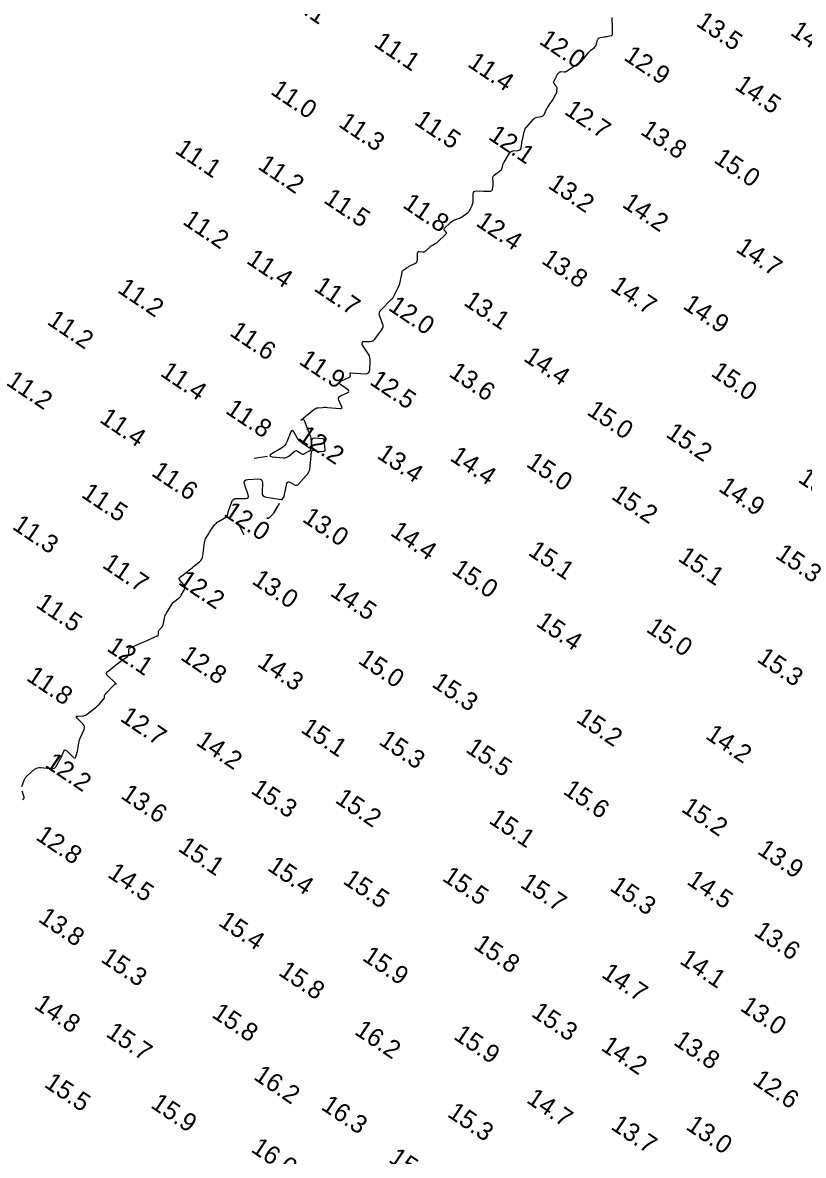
# Model space of a CAD drawing. Extents: x 815352 to 820877, y 582403 to 597439.
# Drawn here: x 815723.1 to 815937.8, y 582921.1 to 583232.6 of the extents above; entities that cross this region are included whole.
import ezdxf

# ---------------------------------------------------------------- set-up
doc = ezdxf.new("R2010")
doc.units = 0
doc.layers.add('V-CONT-EL12', color=7, linetype='Continuous')
doc.layers.add('V-TOPO-SOUN', color=7, linetype='Continuous')

msp = doc.modelspace()

# ---------------------------------------------------------------- linework, layer by layer
at = {"layer": 'V-CONT-EL12'}
for points in [[(815722.95, 583022.55), (815723.56, 583024.24), (815723.73, 583024.62), (815723.94, 583024.97), (815724.19, 583025.29), (815724.48, 583025.58), (815726.44, 583027.27), (815726.82, 583027.53), (815727.23, 583027.71), (815727.66, 583027.79), (815728.12, 583027.77), (815730.67, 583027.47), (815730.82, 583027.45), (815730.97, 583027.46), (815731.12, 583027.47), (815731.26, 583027.49), (815731.85, 583027.62), (815731.99, 583027.67), (815732.11, 583027.74), (815732.21, 583027.83), (815732.3, 583027.95), (815733.46, 583030.04), (815733.61, 583030.31), (815733.75, 583030.59), (815733.88, 583030.86), (815734.01, 583031.14), (815734.5, 583032.27), (815734.64, 583032.5), (815734.8, 583032.59), (815734.99, 583032.57), (815735.2, 583032.41), (815737.16, 583030.53), (815737.38, 583030.38), (815737.55, 583030.36), (815737.69, 583030.47), (815737.79, 583030.71), (815738.12, 583031.96), (815738.2, 583032.27), (815738.27, 583032.58), (815738.33, 583032.9), (815738.38, 583033.22), (815738.58, 583034.57), (815738.64, 583034.9), (815738.72, 583035.23), (815738.83, 583035.54), (815738.96, 583035.85), (815740.01, 583038.18), (815740.15, 583038.62), (815740.14, 583039.03), (815740, 583039.41), (815739.71, 583039.77), (815738.11, 583041.36), (815737.93, 583041.58), (815737.91, 583041.75), (815738.03, 583041.86), (815738.31, 583041.91), (815739.74, 583042.01), (815740.08, 583042.06), (815740.41, 583042.16), (815740.72, 583042.31), (815741.01, 583042.51), (815743.42, 583044.45), (815743.67, 583044.65), (815743.91, 583044.87), (815744.13, 583045.1), (815744.35, 583045.34), (815745.46, 583046.64), (815745.52, 583046.73), (815745.58, 583046.83), (815745.61, 583046.94), (815745.63, 583047.06), (815745.68, 583047.53), (815745.7, 583047.65), (815745.74, 583047.75), (815745.79, 583047.85), (815745.86, 583047.94), (815748.45, 583050.69), (815748.56, 583050.78), (815748.67, 583050.82), (815748.79, 583050.81), (815748.92, 583050.76), (815748.79, 583050.84), (815748.67, 583050.93), (815748.55, 583051.03), (815748.44, 583051.14), (815746.54, 583052.96), (815746.28, 583053.3), (815746.21, 583053.62), (815746.32, 583053.94), (815746.61, 583054.24), (815748.69, 583055.87), (815749.05, 583056.15), (815749.41, 583056.43), (815749.78, 583056.7), (815750.14, 583056.97), (815751.94, 583058.31), (815752.11, 583058.47), (815752.23, 583058.65), (815752.3, 583058.85), (815752.32, 583059.08), (815752.31, 583060.05), (815752.33, 583060.27), (815752.41, 583060.46), (815752.55, 583060.61), (815752.74, 583060.72), (815755.99, 583062.11), (815756.44, 583062.31), (815756.89, 583062.5), (815757.34, 583062.7), (815757.78, 583062.89), (815760.16, 583063.94), (815760.29, 583064.02), (815760.39, 583064.13), (815760.45, 583064.26), (815760.48, 583064.42), (815760.49, 583065.11), (815760.51, 583065.28), (815760.56, 583065.43), (815760.64, 583065.57), (815760.74, 583065.7), (815761.37, 583066.32), (815761.51, 583066.47), (815761.61, 583066.63), (815761.69, 583066.81), (815761.75, 583067.01), (815762.12, 583068.81), (815762.21, 583069.18), (815762.33, 583069.53), (815762.48, 583069.87), (815762.66, 583070.19), (815764.04, 583072.51), (815764.22, 583072.77), (815764.42, 583073.02), (815764.64, 583073.24), (815764.89, 583073.45), (815765.92, 583074.22), (815766.17, 583074.43), (815766.39, 583074.65), (815766.59, 583074.9), (815766.76, 583075.17), (815767.62, 583076.71), (815767.76, 583077.05), (815767.78, 583077.38), (815767.69, 583077.69), (815767.48, 583077.99), (815766.44, 583079.17), (815766.24, 583079.46), (815766.2, 583079.73), (815766.3, 583079.99), (815766.54, 583080.24), (815768.46, 583081.71), (815768.87, 583082.03), (815769.29, 583082.35), (815769.7, 583082.68), (815770.11, 583083.01), (815771.75, 583084.31), (815772.12, 583084.67), (815772.4, 583085.07), (815772.59, 583085.51), (815772.7, 583086.01), (815773.17, 583089.65), (815773.23, 583090), (815773.33, 583090.33), (815773.45, 583090.65), (815773.61, 583090.96), (815774.32, 583092.17), (815774.5, 583092.47), (815774.69, 583092.77), (815774.89, 583093.06), (815775.09, 583093.35), (815775.93, 583094.48), (815776.15, 583094.75), (815776.4, 583095), (815776.66, 583095.22), (815776.96, 583095.41), (815779.14, 583096.71), (815779.27, 583096.81), (815779.37, 583096.92), (815779.45, 583097.06), (815779.5, 583097.22), (815779.63, 583097.88), (815779.67, 583098.05), (815779.71, 583098.21), (815779.76, 583098.37), (815779.81, 583098.53), (815780.68, 583100.88), (815780.88, 583101.27), (815781.16, 583101.55), (815781.52, 583101.71), (815781.96, 583101.76), (815784.38, 583101.75), (815784.85, 583101.81), (815785.13, 583102.01), (815785.22, 583102.34), (815785.13, 583102.8), (815784.14, 583105.67), (815784.03, 583106.24), (815784.15, 583106.65), (815784.49, 583106.92), (815785.06, 583107.02), (815787.93, 583107.16), (815788.45, 583107.11), (815788.82, 583106.9), (815789.03, 583106.53), (815789.08, 583106.01), (815788.97, 583103.57), (815789.02, 583103.03), (815789.22, 583102.61), (815789.59, 583102.32), (815790.11, 583102.16), (815794.27, 583101.48), (815794.37, 583101.47), (815794.46, 583101.5), (815794.54, 583101.55), (815794.61, 583101.63), (815794.86, 583102.01), (815794.91, 583102.11), (815794.96, 583102.21), (815795, 583102.31), (815795.03, 583102.42), (815795.81, 583105.91), (815795.92, 583106.2), (815796.09, 583106.36), (815796.32, 583106.38), (815796.61, 583106.27), (815797.89, 583105.54), (815798.2, 583105.42), (815798.49, 583105.41), (815798.76, 583105.52), (815799.01, 583105.74), (815801.69, 583108.86), (815801.83, 583109.05), (815801.94, 583109.25), (815802.01, 583109.46), (815802.06, 583109.69), (815802.17, 583110.64), (815802.2, 583110.88), (815802.23, 583111.12), (815802.25, 583111.36), (815802.28, 583111.6), (815802.57, 583114.59), (815802.63, 583114.84), (815802.76, 583115), (815802.96, 583115.07), (815803.22, 583115.05), (815804.66, 583114.71), (815804.83, 583114.68), (815804.99, 583114.66), (815805.16, 583114.66), (815805.32, 583114.67), (815805.99, 583114.76), (815806.14, 583114.81), (815806.24, 583114.88), (815806.29, 583115), (815806.3, 583115.15), (815806.08, 583117.9), (815806.07, 583117.94), (815806.06, 583117.97), (815806.03, 583118), (815806, 583118.02), (815805.87, 583118.1), (815805.84, 583118.12), (815805.81, 583118.13), (815805.77, 583118.14), (815805.73, 583118.15), (815803.29, 583118.31), (815802.95, 583118.29), (815802.71, 583118.16), (815802.57, 583117.92), (815802.53, 583117.57), (815802.6, 583115.98), (815802.57, 583115.67), (815802.46, 583115.5), (815802.26, 583115.49), (815801.97, 583115.64), (815799.86, 583117.09), (815799.49, 583117.37), (815799.16, 583117.69), (815798.87, 583118.05), (815798.62, 583118.45), (815797.71, 583120.1), (815797.48, 583120.41), (815797.27, 583120.5), (815797.08, 583120.39), (815796.89, 583120.06), (815795.77, 583117.34), (815795.49, 583116.77), (815795.12, 583116.28), (815794.68, 583115.85), (815794.16, 583115.5), (815791.62, 583114.04), (815791.21, 583113.75), (815791.1, 583113.52), (815791.29, 583113.36), (815791.78, 583113.26), (815794.82, 583112.95), (815795.23, 583112.94), (815795.62, 583113.02), (815795.98, 583113.18), (815796.32, 583113.42), (815797.82, 583114.71), (815798.04, 583114.86), (815798.27, 583114.92), (815798.5, 583114.89), (815798.74, 583114.77), (815799.69, 583114.13), (815799.93, 583114.01), (815800.18, 583113.96), (815800.42, 583113.99), (815800.67, 583114.09), (815802.01, 583114.84), (815802.28, 583115.04), (815802.47, 583115.28), (815802.58, 583115.56), (815802.6, 583115.89), (815802.53, 583117.57), (815802.5, 583117.97), (815802.44, 583118.36), (815802.34, 583118.74), (815802.21, 583119.11), (815800.75, 583122.91), (815800.53, 583123.31), (815800.26, 583123.48), (815799.95, 583123.44), (815799.58, 583123.17), (815799.59, 583123.18), (815799.98, 583123.54), (815800.37, 583123.9), (815800.78, 583124.26), (815801.19, 583124.6), (815803.18, 583126.23), (815803.44, 583126.41), (815803.72, 583126.55), (815804.01, 583126.65), (815804.33, 583126.71), (815805.62, 583126.83), (815805.95, 583126.86), (815806.27, 583126.87), (815806.59, 583126.86), (815806.92, 583126.83), (815810.33, 583126.47), (815810.7, 583126.48), (815810.9, 583126.6), (815810.95, 583126.84), (815810.83, 583127.18), (815810.07, 583128.79), (815809.95, 583129.16), (815809.98, 583129.48), (815810.16, 583129.75), (815810.49, 583129.96), (815812.36, 583130.82), (815812.71, 583131.03), (815812.83, 583131.27), (815812.75, 583131.51), (815812.44, 583131.78), (815810.52, 583133.08), (815810.22, 583133.35), (815810.14, 583133.59), (815810.26, 583133.82), (815810.6, 583134.03), (815813.04, 583135.13), (815813.15, 583135.19), (815813.22, 583135.28), (815813.25, 583135.38), (815813.25, 583135.51), (815813.17, 583136.05), (815813.17, 583136.17), (815813.21, 583136.25), (815813.29, 583136.29), (815813.4, 583136.3), (815817.34, 583136.06), (815817.84, 583136.1), (815818.21, 583136.29), (815818.45, 583136.63), (815818.55, 583137.12), (815818.72, 583139.45), (815818.72, 583139.98), (815818.63, 583140.48), (815818.46, 583140.96), (815818.21, 583141.41), (815816.56, 583143.9), (815816.51, 583144), (815816.49, 583144.1), (815816.48, 583144.2), (815816.5, 583144.3), (815816.61, 583144.73), (815816.65, 583144.83), (815816.71, 583144.9), (815816.79, 583144.94), (815816.89, 583144.95), (815818.81, 583144.97), (815819.15, 583145.01), (815819.45, 583145.12), (815819.72, 583145.3), (815819.95, 583145.55), (815821.84, 583148.07), (815822.1, 583148.5), (815822.22, 583148.96), (815822.22, 583149.43), (815822.09, 583149.91), (815821.32, 583151.9), (815821.19, 583152.38), (815821.21, 583152.83), (815821.37, 583153.26), (815821.67, 583153.66), (815824.34, 583156.43), (815824.39, 583156.47), (815824.43, 583156.51), (815824.48, 583156.54), (815824.53, 583156.57), (815824.73, 583156.69), (815824.78, 583156.72), (815824.82, 583156.76), (815824.86, 583156.8), (815824.89, 583156.85), (815826.48, 583159.97), (815826.68, 583160.39), (815826.84, 583160.81), (815826.96, 583161.25), (815827.06, 583161.69), (815827.45, 583163.95), (815827.51, 583164.16), (815827.6, 583164.35), (815827.74, 583164.52), (815827.91, 583164.65), (815828.66, 583165.16), (815828.85, 583165.29), (815829.04, 583165.41), (815829.24, 583165.52), (815829.44, 583165.62), (815830.98, 583166.38), (815831.27, 583166.57), (815831.48, 583166.8), (815831.61, 583167.09), (815831.66, 583167.42), (815831.74, 583169.28), (815831.78, 583169.47), (815831.87, 583169.6), (815832.01, 583169.66), (815832.2, 583169.67), (815833.09, 583169.57), (815833.3, 583169.57), (815833.5, 583169.61), (815833.69, 583169.69), (815833.86, 583169.82), (815835.16, 583171.01), (815835.32, 583171.15), (815835.49, 583171.27), (815835.66, 583171.38), (815835.84, 583171.48), (815836.58, 583171.86), (815836.77, 583171.96), (815836.94, 583172.07), (815837.1, 583172.2), (815837.26, 583172.34), (815839.51, 583174.49), (815839.61, 583174.62), (815839.65, 583174.75), (815839.63, 583174.88), (815839.54, 583175.01), (815839.09, 583175.56), (815839.01, 583175.7), (815838.98, 583175.83), (815839.02, 583175.96), (815839.12, 583176.08), (815840.64, 583177.59), (815840.89, 583177.81), (815841.15, 583177.99), (815841.42, 583178.15), (815841.72, 583178.28), (815842.94, 583178.75), (815843.24, 583178.88), (815843.54, 583179.02), (815843.82, 583179.18), (815844.09, 583179.36), (815845.48, 583180.33), (815845.65, 583180.46), (815845.8, 583180.61), (815845.93, 583180.77), (815846.03, 583180.95), (815846.48, 583181.8), (815846.56, 583181.94), (815846.62, 583182.09), (815846.68, 583182.24), (815846.74, 583182.4), (815846.95, 583183.02), (815846.99, 583183.18), (815847.02, 583183.33), (815847.04, 583183.5), (815847.05, 583183.66), (815847.05, 583185.59), (815847.1, 583185.92), (815847.24, 583186.16), (815847.47, 583186.3), (815847.8, 583186.34), (815849.86, 583186.3), (815850.09, 583186.3), (815850.33, 583186.29), (815850.57, 583186.29), (815850.8, 583186.3), (815851.74, 583186.31), (815851.96, 583186.34), (815852.12, 583186.43), (815852.23, 583186.58), (815852.3, 583186.78), (815852.48, 583187.82), (815852.52, 583188.07), (815852.54, 583188.32), (815852.54, 583188.57), (815852.52, 583188.82), (815852.4, 583189.87), (815852.4, 583190.11), (815852.46, 583190.33), (815852.59, 583190.52), (815852.77, 583190.69), (815854.54, 583191.97), (815854.7, 583192.11), (815854.83, 583192.26), (815854.92, 583192.44), (815854.98, 583192.63), (815855.17, 583193.46), (815855.23, 583193.67), (815855.3, 583193.87), (815855.38, 583194.06), (815855.49, 583194.24), (815857.03, 583196.76), (815857.22, 583197.02), (815857.46, 583197.21), (815857.74, 583197.33), (815858.05, 583197.39), (815859.41, 583197.49), (815859.7, 583197.55), (815859.93, 583197.69), (815860.08, 583197.91), (815860.17, 583198.2), (815860.37, 583199.51), (815860.42, 583199.83), (815860.48, 583200.16), (815860.55, 583200.48), (815860.62, 583200.81), (815861.05, 583202.65), (815861.18, 583203.05), (815861.34, 583203.43), (815861.56, 583203.79), (815861.82, 583204.12), (815863.58, 583206.08), (815863.79, 583206.29), (815864.03, 583206.45), (815864.29, 583206.56), (815864.57, 583206.64), (815865.74, 583206.85), (815866.02, 583206.93), (815866.25, 583207.06), (815866.44, 583207.25), (815866.58, 583207.5), (815867.11, 583208.65), (815867.24, 583208.92), (815867.38, 583209.18), (815867.54, 583209.43), (815867.71, 583209.67), (815868.4, 583210.64), (815868.57, 583210.88), (815868.74, 583211.13), (815868.89, 583211.38), (815869.04, 583211.64), (815869.86, 583213.13), (815869.93, 583213.28), (815869.99, 583213.45), (815870.03, 583213.61), (815870.04, 583213.79), (815870.07, 583214.5), (815870.06, 583214.67), (815870.02, 583214.83), (815869.96, 583214.98), (815869.86, 583215.13), (815869.27, 583215.88), (815869.18, 583216.02), (815869.14, 583216.17), (815869.15, 583216.32), (815869.22, 583216.48), (815869.57, 583217.14), (815869.65, 583217.28), (815869.72, 583217.43), (815869.8, 583217.58), (815869.87, 583217.73), (815870.2, 583218.45), (815870.25, 583218.54), (815870.3, 583218.62), (815870.36, 583218.7), (815870.43, 583218.77), (815870.73, 583219.04), (815870.81, 583219.1), (815870.89, 583219.14), (815870.98, 583219.16), (815871.08, 583219.17), (815871.99, 583219.13), (815872.17, 583219.13), (815872.35, 583219.16), (815872.51, 583219.22), (815872.67, 583219.31), (815873.99, 583220.16), (815874.27, 583220.34), (815874.54, 583220.52), (815874.8, 583220.7), (815875.07, 583220.89), (815876.46, 583221.88), (815876.76, 583222.1), (815877.03, 583222.35), (815877.29, 583222.62), (815877.53, 583222.9), (815878.53, 583224.19), (815878.72, 583224.43), (815878.93, 583224.65), (815879.15, 583224.86), (815879.38, 583225.06), (815880.36, 583225.85), (815880.57, 583226.04), (815880.73, 583226.26), (815880.86, 583226.5), (815880.94, 583226.77), (815881.2, 583227.89), (815881.29, 583228.14), (815881.44, 583228.33), (815881.64, 583228.47), (815881.9, 583228.54), (815883.24, 583228.77), (815883.45, 583228.81), (815883.66, 583228.84), (815883.87, 583228.88), (815884.08, 583228.92), (815884.96, 583229.09), (815885.12, 583229.15), (815885.23, 583229.24), (815885.3, 583229.37), (815885.33, 583229.53), (815885.36, 583230.27), (815885.36, 583230.46), (815885.36, 583230.64), (815885.36, 583230.82), (815885.35, 583231.01), (815885.23, 583234.06)], [(815786.81, 583112.89), (815790.49, 583113.39)], [(815784.06, 583091.8), (815782.51, 583094.78)], [(815723.09, 583018.99), (815723.37, 583019.14), (815723.53, 583019.34), (815723.57, 583019.59), (815723.5, 583019.89), (815722.97, 583021.22)]]:
    msp.add_lwpolyline(points, dxfattribs=at)
for points in [[(815790.94, 583096.48), (815791.11, 583096.62), (815791.76, 583097.28), (815791.92, 583097.45), (815792.07, 583097.63), (815792.2, 583097.82), (815792.32, 583098.01), (815793.22, 583099.58), (815793.33, 583099.77), (815793.45, 583099.96), (815793.57, 583100.15), (815793.7, 583100.34), (815793.57, 583100.15), (815793.45, 583099.96), (815793.33, 583099.77), (815793.22, 583099.58), (815792.32, 583098.01), (815792.2, 583097.82), (815792.07, 583097.63), (815791.92, 583097.45), (815791.76, 583097.28), (815791.11, 583096.62), (815790.94, 583096.48), (815790.75, 583096.39)], [(815790.54, 583096.35), (815790.32, 583096.37), (815790.54, 583096.35), (815790.75, 583096.39)], [(815787.8, 583090.66), (815787.76, 583090.67), (815787.8, 583090.66), (815787.83, 583090.65)]]:
    msp.add_lwpolyline(points, close=True, dxfattribs=at)

# ---------------------------------------------------------------- texts
at = {"layer": 'V-TOPO-SOUN'}
for s, p in [('11.1 ', (815793.94, 583239.23)), ('13.5 ', (815908.02, 583231.97)), ('14.8 ', (815933.94, 583229.44)), ('11.1 ', (815819.43, 583226.37)), ('12.0 ', (815864.88, 583227.03)), ('12.9 ', (815888.14, 583222.62)), ('11.4 ', (815845.19, 583220.81)), ('11.0 ', (815791.03, 583213.21)), ('14.5 ', (815918.65, 583214.58)), ('12.7 ', (815871.83, 583207.69)), ('11.3 ', (815809.69, 583204.28)), ('11.5 ', (815830.56, 583204.9)), ('12.1 ', (815850.93, 583200.78)), ('13.8 ', (815892.73, 583202.15)), ('11.1 ', (815764.78, 583196.97)), ('11.2 ', (815787.52, 583192.63)), ('15.0 ', (815912.91, 583194.41)), ('13.2 ', (815867.31, 583187.38)), ('11.5 ', (815805.63, 583183.35)), ('11.8 ', (815827.35, 583182)), ('14.2 ', (815887.71, 583182.13)), ('11.2 ', (815766.85, 583177.44)), ('12.4 ', (815847.49, 583177.01)), ('14.7 ', (815918.95, 583169.86)), ('11.4 ', (815784.4, 583166.68)), ('13.8 ', (815865.5, 583166.68)), ('11.2 ', (815748.93, 583158.67)), ('11.7 ', (815802.94, 583159.13)), ('14.7 ', (815884.46, 583159.3)), ('13.1 ', (815844.11, 583155.17)), ('14.9 ', (815904.38, 583154.21)), ('12.0 ', (815823.38, 583153.8)), ('11.2 ', (815729.61, 583149.88)), ('11.6 ', (815779.77, 583146.79)), ('11.9 ', (815798.84, 583138.96)), ('14.4 ', (815860.58, 583139.84)), ('11.4 ', (815760.71, 583135.71)), ('13.6 ', (815840.04, 583135.57)), ('15.0 ', (815912.09, 583135.69)), ('11.2 ', (815718.32, 583133.21)), ('12.5 ', (815818.29, 583133.35)), ('11.4 ', (815743.98, 583122.98)), ('11.8 ', (815778.63, 583125.44)), ('15.0 ', (815878.01, 583125.06)), ('12.2 ', (815798.54, 583118.12)), ('15.2 ', (815899.72, 583118.91)), ('13.4 ', (815820.26, 583113.1)), ('14.4 ', (815840.34, 583112.45)), ('15.0 ', (815861.31, 583110.79)), ('11.6 ', (815758.28, 583108.27)), ('15.2 ', (815936.07, 583106.51)), ('11.5 ', (815738.99, 583102.34)), ('15.2 ', (815884.73, 583101.85)), ('14.9 ', (815914.19, 583104.02)), ('12.0 ', (815778.17, 583097.17)), ('13.0 ', (815799.76, 583095.63)), ('11.3 ', (815720, 583093.58)), ('14.4 ', (815823.97, 583091.81)), ('15.1 ', (815861.82, 583086.44)), ('15.3 ', (815929.81, 583085.61)), ('11.7 ', (815744.77, 583082.95)), ('15.1 ', (815903.03, 583084.83)), ('15.0 ', (815840.83, 583081.36)), ('12.2 ', (815765.67, 583078.33)), ('13.0 ', (815785.91, 583078.53)), ('14.5 ', (815807.43, 583075.24)), ('11.5 ', (815726.49, 583072.06)), ('15.4 ', (815863.99, 583066.91)), ('15.0 ', (815894.31, 583065.31)), ('12.1 ', (815746.01, 583060.06)), ('12.8 ', (815766.26, 583057.66)), ('14.3 ', (815787.38, 583055.85)), ('15.0 ', (815815.05, 583056.68)), ('15.3 ', (815924.75, 583057.07)), ('11.8 ', (815723.9, 583051.95)), ('15.3 ', (815835.35, 583050.21)), ('12.7 ', (815749.66, 583040.79)), ('15.2 ', (815875.05, 583040.5)), ('15.1 ', (815799.32, 583037.69)), ('14.2 ', (815910.61, 583035.94)), ('14.2 ', (815770.52, 583034.2)), ('15.3 ', (815820.78, 583034.36)), ('15.5 ', (815844.67, 583032.23)), ('12.2 ', (815729.02, 583028.13)), ('15.3 ', (815785.61, 583020.91)), ('15.6 ', (815871.44, 583020.71)), ('13.6 ', (815749.85, 583019.5)), ('15.2 ', (815808.78, 583018.32)), ('15.2 ', (815903.99, 583015.86)), ('15.1 ', (815851.03, 583012.69)), ('12.8 ', (815726.46, 583008.15)), ('15.1 ', (815765.6, 583005.01)), ('13.9 ', (815924.85, 583004.28)), ('15.4 ', (815790.14, 582999.72)), ('14.5 ', (815746.21, 582997.85)), ('15.5 ', (815810.94, 582996.04)), ('15.5 ', (815838.24, 582996.86)), ('15.7 ', (815859.69, 582995.06)), ('14.5 ', (815905.46, 582995.88)), ('15.3 ', (815884.27, 582994.17)), ('13.8 ', (815727.15, 582985.58)), ('15.4 ', (815776.66, 582984.56)), ('13.6 ', (815923.9, 582981.8)), ('15.8 ', (815846.83, 582978.2)), ('15.3 ', (815744.34, 582974.55)), ('15.9 ', (815816.26, 582974.95)), ('14.1 ', (815903.49, 582974.07)), ('15.8 ', (815793.19, 582970.88)), ('14.7 ', (815882, 582970.29)), ('14.8 ', (815726, 582961.73)), ('13.0 ', (815920.13, 582961.15)), ('15.8 ', (815774.88, 582959.3)), ('15.3 ', (815862.71, 582959.53)), ('16.2 ', (815814.12, 582954.61)), ('15.7 ', (815745.75, 582954.02)), ('15.9 ', (815841.35, 582953.29)), ('13.8 ', (815901.82, 582951.72)), ('14.2 ', (815881.87, 582950.24)), ('16.2 ', (815786.37, 582942.2)), ('15.5 ', (815728.79, 582940.11)), ('12.6 ', (815923.57, 582940.92)), ('15.9 ', (815758.05, 582934.43)), ('16.3 ', (815804.94, 582933.94)), ('14.7 ', (815861.4, 582935.81)), ('15.3 ', (815839.62, 582931.97)), ('13.7 ', (815884.56, 582928.52)), ('13.0 ', (815905.24, 582928.44)), ('16.0 ', (815785.65, 582922.27)), ('15.8 ', (815823.51, 582919.44))]:
    msp.add_text(s, height=5, rotation=326, dxfattribs=at).set_placement(p)

doc.saveas('drawing.dxf')
